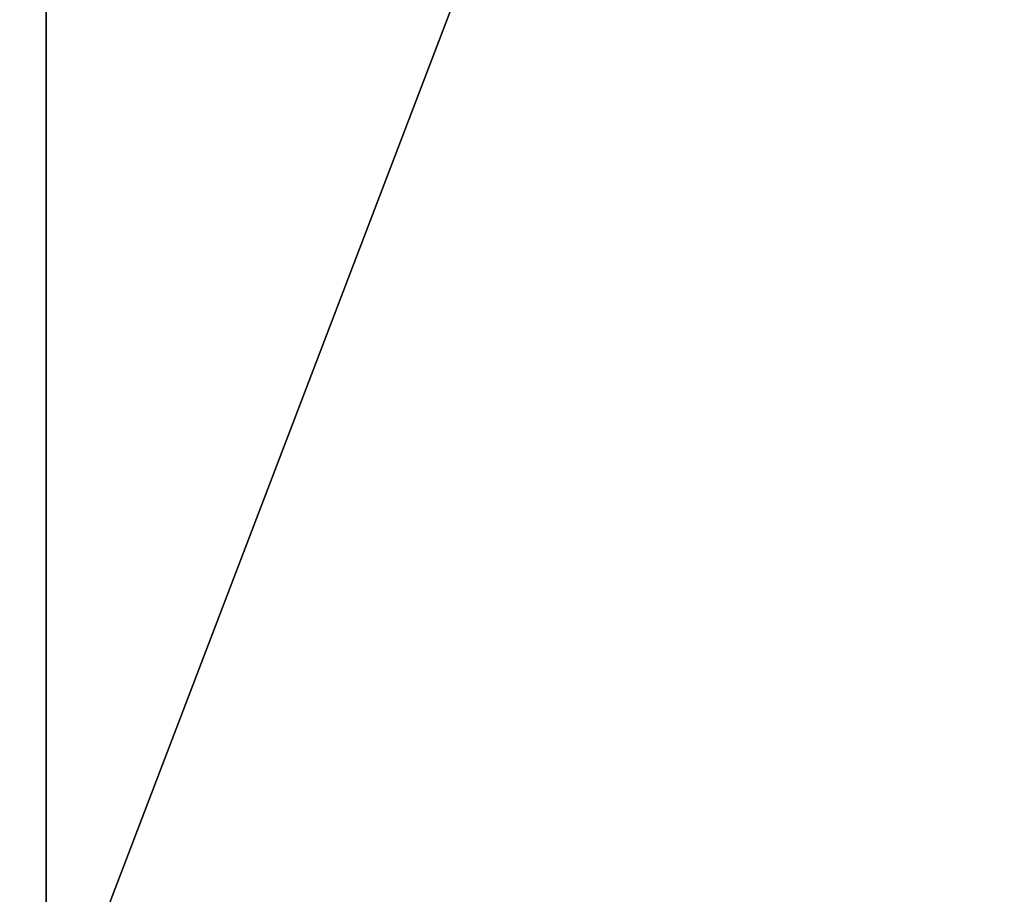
# Model space of a CAD drawing. Header units: millimetres. Extents: x -125 to 1250, y 4 to 1899.
# Tile 277 of 656: x 22.48 to 24.31, y 5.62 to 7.25. Entities that reach past the tile are written whole.
import ezdxf

# ---------------------------------------------------------------- set-up
doc = ezdxf.new("R2010")
doc.units = ezdxf.units.MM
doc.header["$LTSCALE"] = 3.583593
doc.layers.add('22', color=7, linetype='CONTINUOUS')
doc.layers.add('23', color=7, linetype='CONTINUOUS')

msp = doc.modelspace()

# ---------------------------------------------------------------- linework, layer by layer
at = {"layer": '22', "color": 7, "linetype": 'CONTINUOUS'}
for points in [[(18.8081, 15, -123.5769), (22.5319, 15, -122.9525), (18.8081, 5.3, -123.5769), (18.8081, 15, -123.5769)], [(18.8081, 5.3, -123.5769), (22.5319, 15, -122.9525), (22.5319, 5.3, -122.9525), (18.8081, 5.3, -123.5769)], [(22.5319, 15, -122.9525), (26.2351, 15, -122.2159), (22.5319, 5.3, -122.9525), (22.5319, 15, -122.9525)], [(22.5319, 5.3, -122.9525), (26.2351, 15, -122.2159), (26.2351, 5.3, -122.2159), (22.5319, 5.3, -122.9525)]]:
    msp.add_3dface(points, dxfattribs=at)
at = {"layer": '23', "color": 7, "linetype": 'CONTINUOUS'}
for points in [[(22.5319, 15, 122.9525), (18.8081, 15, 123.5769), (22.5319, 5.3, 122.9525), (22.5319, 15, 122.9525)], [(22.5319, 5.3, 122.9525), (18.8081, 15, 123.5769), (18.8081, 5.3, 123.5769), (22.5319, 5.3, 122.9525)], [(26.2351, 15, 122.2159), (22.5319, 15, 122.9525), (26.2351, 5.3, 122.2159), (26.2351, 15, 122.2159)], [(26.2351, 5.3, 122.2159), (22.5319, 15, 122.9525), (22.5319, 5.3, 122.9525), (26.2351, 5.3, 122.2159)]]:
    msp.add_3dface(points, dxfattribs=at)

doc.saveas('drawing.dxf')
